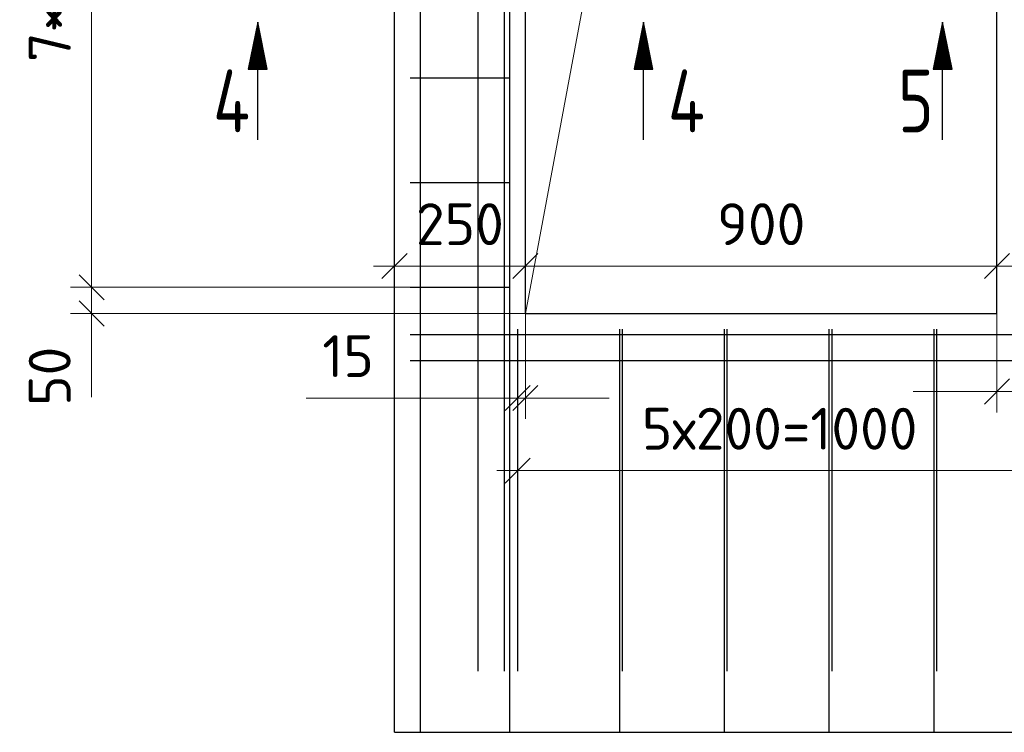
# Model space of a CAD drawing. Header units: millimetres. Extents: x -49773 to 2322955, y -3321 to 58485.
# Tile 521 of 580: x 2061521 to 2066219, y 19915 to 23318. Entities that reach past the tile are written whole.
import ezdxf

# ---------------------------------------------------------------- set-up
doc = ezdxf.new("R2010")
doc.units = ezdxf.units.MM
doc.header["$PDMODE"] = 65
doc.linetypes.add('______5', pattern=[1100, 800, -100, 100, -100])
for name, color, linetype, lineweight in [('Standard', 7, 'Continuous', 25), ('Арм.стержн. Арматура края', 96, 'Continuous', 35), ('Арм.стержн. вертикальными 1', 22, 'Continuous', 35), ('Арм.стержн. Доп. арматура', 180, 'Continuous', 35), ('Арм.стержн. Хомут', 240, 'Continuous', 35), ('СПДС_РАЗМЕРЫ', 152, 'Continuous', 25), ('Стена_ общее', 7, 'Continuous', 35)]:
    doc.layers.add(name, color=color, linetype=linetype, lineweight=lineweight)
doc.layers.add('Осевая линия_ общее', color=7, linetype='______5', lineweight=13, true_color=0xa0a0a0)
doc.styles.add('ISOCPEUR', font='txt')
doc.dimstyles.new('__________2', dxfattribs={"dimtxt": 250, "dimasz": 200, "dimexe": 0, "dimexo": 0, "dimgap": 100, "dimtad": 1, "dimdec": 0, "dimrnd": 1, "dimzin": 12, "dimdsep": 46, "dimtxsty": 'ISOCPEUR', "dimblk": 'ALL_ML_STRICH', "dimblk1": 'ALL_ML_STRICH', "dimblk2": 'ALL_ML_STRICH', "dimsah": 1, "dimcen": 0, "dimclrd": 7, "dimclre": 7, "dimclrt": 7, "dimadec": 0, "dimazin": 0, "dimtfac": 1, "dimtdec": 0, "dimtmove": 1, "dimatfit": 3, "dimfxl": 0, "dimtzin": 0, "dimlwd": 0, "dimlwe": 13, "dimarcsym": 0})

# ---------------------------------------------------------------- blocks, each defined once
blk = doc.blocks.new('ALL_ML_STRICH')
at = {"color": 0, "linetype": 'ByBlock', "lineweight": -2}
for p, q in [((0, -0.5), (0, 0.5)), ((-0.3, -0.3), (0.3, 0.3)), ((-1, 0), (0.5, 0))]:
    blk.add_line(p, q, dxfattribs=at)
blk = doc.blocks.new('*D985')
at = {"layer": 'Defpoints', "color": 0}
for p in [(2066184.3, 22141.5), (2063934.3, 21915), (2066184.3, 21915)]:
    blk.add_point(p, dxfattribs=at)
at = {"layer": 'СПДС_РАЗМЕРЫ', "color": 7, "lineweight": 13}
for p, q in [((2063934.3, 21915), (2063934.3, 22141.5)), ((2066184.3, 21915), (2066184.3, 22141.5))]:
    blk.add_line(p, q, dxfattribs=at)
at = {"layer": 'СПДС_РАЗМЕРЫ', "color": 7, "lineweight": 0}
blk.add_line((2064134.3, 22141.5), (2065984.3, 22141.5), dxfattribs=at)
at = {"layer": 'СПДС_РАЗМЕРЫ', "color": 7, "lineweight": 0, "xscale": 200, "yscale": 200, "zscale": 200, "rotation": 180}
blk.add_blockref('ALL_ML_STRICH', (2063934.3, 22141.5), dxfattribs=at)
at = {"layer": 'СПДС_РАЗМЕРЫ', "color": 7, "lineweight": 0, "xscale": 200, "yscale": 200, "zscale": 200}
blk.add_blockref('ALL_ML_STRICH', (2066184.3, 22141.5), dxfattribs=at)
at = {"layer": 'СПДС_РАЗМЕРЫ', "color": 7, "insert": (2065059.3, 22341.5), "char_height": 200, "attachment_point": 5, "style": 'ISOCPEUR'}
blk.add_mtext('900', dxfattribs=at)
blk = doc.blocks.new('*D986')
at = {"layer": 'Defpoints', "color": 0}
for p in [(2063934.3, 22141.5), (2063309.3, 21915), (2063934.3, 21915)]:
    blk.add_point(p, dxfattribs=at)
at = {"layer": 'СПДС_РАЗМЕРЫ', "color": 7, "lineweight": 13}
for p, q in [((2063309.3, 21915), (2063309.3, 22141.5)), ((2063934.3, 21915), (2063934.3, 22141.5))]:
    blk.add_line(p, q, dxfattribs=at)
at = {"layer": 'СПДС_РАЗМЕРЫ', "color": 7, "lineweight": 0}
blk.add_line((2063509.3, 22141.5), (2063734.3, 22141.5), dxfattribs=at)
at = {"layer": 'СПДС_РАЗМЕРЫ', "color": 7, "lineweight": 0, "xscale": 200, "yscale": 200, "zscale": 200, "rotation": 180}
blk.add_blockref('ALL_ML_STRICH', (2063309.3, 22141.5), dxfattribs=at)
at = {"layer": 'СПДС_РАЗМЕРЫ', "color": 7, "lineweight": 0, "xscale": 200, "yscale": 200, "zscale": 200}
blk.add_blockref('ALL_ML_STRICH', (2063934.3, 22141.5), dxfattribs=at)
at = {"layer": 'СПДС_РАЗМЕРЫ', "color": 7, "insert": (2063621.8, 22341.5), "char_height": 200, "attachment_point": 5, "style": 'ISOCPEUR'}
blk.add_mtext('250', dxfattribs=at)
blk = doc.blocks.new('*D987')
at = {"layer": 'Defpoints', "color": 0}
for p in [(2061864.4, 25540), (2063384.3, 25540), (2063009.3, 22040)]:
    blk.add_point(p, dxfattribs=at)
at = {"layer": 'СПДС_РАЗМЕРЫ', "color": 7, "lineweight": 13}
for p, q in [((2063384.3, 25540), (2061864.4, 25540)), ((2063009.3, 22040), (2061864.4, 22040))]:
    blk.add_line(p, q, dxfattribs=at)
at = {"layer": 'СПДС_РАЗМЕРЫ', "color": 7, "lineweight": 0}
blk.add_line((2061864.4, 22240), (2061864.4, 25340), dxfattribs=at)
at = {"layer": 'СПДС_РАЗМЕРЫ', "color": 7, "lineweight": 0, "xscale": 200, "yscale": 200, "zscale": 200}
for p, rotation in [((2061864.4, 25540), 90), ((2061864.4, 22040), 270)]:
    blk.add_blockref('ALL_ML_STRICH', p, dxfattribs=dict(at, rotation=rotation))
at = {"layer": 'СПДС_РАЗМЕРЫ', "color": 7, "insert": (2061664.4, 23790), "char_height": 200, "attachment_point": 5, "rotation": 90, "style": 'ISOCPEUR'}
blk.add_mtext('7*200=1400', dxfattribs=at)
blk = doc.blocks.new('*D989')
at = {"layer": 'Defpoints', "color": 0}
for p in [(2063384.3, 22040), (2061864.4, 21915), (2064309.3, 21915)]:
    blk.add_point(p, dxfattribs=at)
at = {"layer": 'СПДС_РАЗМЕРЫ', "color": 7, "lineweight": 0}
for p, q in [((2061864.4, 22240), (2061864.4, 22440)), ((2061864.4, 22040), (2061864.4, 21915)), ((2061864.4, 21715), (2061864.4, 21515))]:
    blk.add_line(p, q, dxfattribs=at)
at = {"layer": 'СПДС_РАЗМЕРЫ', "color": 7, "lineweight": 13}
for p, q in [((2063384.3, 22040), (2061864.4, 22040)), ((2064309.3, 21915), (2061864.4, 21915))]:
    blk.add_line(p, q, dxfattribs=at)
at = {"layer": 'СПДС_РАЗМЕРЫ', "color": 7, "lineweight": 0, "xscale": 200, "yscale": 200, "zscale": 200}
for p, rotation in [((2061864.4, 22040), 270), ((2061864.4, 21915), 90)]:
    blk.add_blockref('ALL_ML_STRICH', p, dxfattribs=dict(at, rotation=rotation))
at = {"layer": 'СПДС_РАЗМЕРЫ', "color": 7, "insert": (2061664.4, 21615), "char_height": 200, "attachment_point": 5, "rotation": 90, "style": 'ISOCPEUR'}
blk.add_mtext('50', dxfattribs=at)
blk = doc.blocks.new('*D990')
at = {"layer": 'Defpoints', "color": 0}
for p in [(2063897.6, 21840), (2066397.6, 21840), (2066397.6, 21164.7)]:
    blk.add_point(p, dxfattribs=at)
at = {"layer": 'СПДС_РАЗМЕРЫ', "color": 7, "lineweight": 13}
for p, q in [((2063897.6, 21840), (2063897.6, 21164.7)), ((2066397.6, 21840), (2066397.6, 21164.7))]:
    blk.add_line(p, q, dxfattribs=at)
at = {"layer": 'СПДС_РАЗМЕРЫ', "color": 7, "lineweight": 0}
blk.add_line((2064097.6, 21164.7), (2066197.6, 21164.7), dxfattribs=at)
at = {"layer": 'СПДС_РАЗМЕРЫ', "color": 7, "lineweight": 0, "xscale": 200, "yscale": 200, "zscale": 200, "rotation": 180}
blk.add_blockref('ALL_ML_STRICH', (2063897.6, 21164.7), dxfattribs=at)
at = {"layer": 'СПДС_РАЗМЕРЫ', "color": 7, "lineweight": 0, "xscale": 200, "yscale": 200, "zscale": 200}
blk.add_blockref('ALL_ML_STRICH', (2066397.6, 21164.7), dxfattribs=at)
at = {"layer": 'СПДС_РАЗМЕРЫ', "color": 7, "insert": (2065147.6, 21364.7), "char_height": 200, "attachment_point": 5, "style": 'ISOCPEUR'}
blk.add_mtext('5х200=1000', dxfattribs=at)
blk = doc.blocks.new('*D991')
at = {"layer": 'Defpoints', "color": 0}
for p in [(2066184.3, 21915), (2066397.6, 21840), (2066397.6, 21542.5)]:
    blk.add_point(p, dxfattribs=at)
at = {"layer": 'СПДС_РАЗМЕРЫ', "color": 7, "lineweight": 13}
for p, q in [((2066184.3, 21915), (2066184.3, 21542.5)), ((2066397.6, 21840), (2066397.6, 21542.5))]:
    blk.add_line(p, q, dxfattribs=at)
at = {"layer": 'СПДС_РАЗМЕРЫ', "color": 7, "lineweight": 0}
for p, q in [((2065984.3, 21542.5), (2065784.3, 21542.5)), ((2066184.3, 21542.5), (2066397.6, 21542.5)), ((2066597.6, 21542.5), (2066797.6, 21542.5))]:
    blk.add_line(p, q, dxfattribs=at)
at = {"layer": 'СПДС_РАЗМЕРЫ', "color": 7, "lineweight": 0, "xscale": 200, "yscale": 200, "zscale": 200}
blk.add_blockref('ALL_ML_STRICH', (2066184.3, 21542.5), dxfattribs=at)
at = {"layer": 'СПДС_РАЗМЕРЫ', "color": 7, "lineweight": 0, "xscale": 200, "yscale": 200, "zscale": 200, "rotation": 180}
blk.add_blockref('ALL_ML_STRICH', (2066397.6, 21542.5), dxfattribs=at)
at = {"layer": 'СПДС_РАЗМЕРЫ', "color": 7, "insert": (2066597.6, 21742.5), "char_height": 200, "attachment_point": 5, "style": 'ISOCPEUR'}
blk.add_mtext('85', dxfattribs=at)
blk = doc.blocks.new('*D992')
at = {"layer": 'Defpoints', "color": 0}
for p in [(2063934.3, 21915), (2063897.6, 21840), (2063934.3, 21511.4)]:
    blk.add_point(p, dxfattribs=at)
at = {"layer": 'СПДС_РАЗМЕРЫ', "color": 7, "lineweight": 13}
for p, q in [((2063934.3, 21915), (2063934.3, 21511.4)), ((2063897.6, 21840), (2063897.6, 21511.4))]:
    blk.add_line(p, q, dxfattribs=at)
at = {"layer": 'СПДС_РАЗМЕРЫ', "color": 7, "lineweight": 0}
for p, q in [((2063897.6, 21511.4), (2062888.1, 21511.4)), ((2063697.6, 21511.4), (2063497.6, 21511.4)), ((2063897.6, 21511.4), (2063934.3, 21511.4)), ((2064134.3, 21511.4), (2064334.3, 21511.4))]:
    blk.add_line(p, q, dxfattribs=at)
at = {"layer": 'СПДС_РАЗМЕРЫ', "color": 7, "lineweight": 0, "xscale": 200, "yscale": 200, "zscale": 200}
blk.add_blockref('ALL_ML_STRICH', (2063897.6, 21511.4), dxfattribs=at)
at = {"layer": 'СПДС_РАЗМЕРЫ', "color": 7, "lineweight": 0, "xscale": 200, "yscale": 200, "zscale": 200, "rotation": 180}
blk.add_blockref('ALL_ML_STRICH', (2063934.3, 21511.4), dxfattribs=at)
at = {"layer": 'СПДС_РАЗМЕРЫ', "color": 7, "insert": (2063088.1, 21711.4), "char_height": 200, "attachment_point": 5, "style": 'ISOCPEUR'}
blk.add_mtext('15', dxfattribs=at)

msp = doc.modelspace()

# ---------------------------------------------------------------- linework, layer by layer
for p, q in [((2063309.3, 19915), (2063309.3, 26165)), ((2063934.3, 21915), (2063934.3, 25665)), ((2066184.3, 21915), (2066184.3, 25665)), ((2063934.3, 21915), (2066184.3, 21915))]:
    msp.add_line(p, q)
at = {"layer": 'Standard', "color": 7, "linetype": 'Continuous', "lineweight": -3, "transparency": 33554687}
for p, q in [((2062614.5, 23083.9), (2062656.8, 23295.2)), ((2062617.2, 23086.2), (2062656.8, 23283.7)), ((2062620.2, 23088.4), (2062656.8, 23272.3)), ((2062622.9, 23090.7), (2062656.8, 23260.8)), ((2062656.8, 23295.2), (2062699.1, 23083.9)), ((2062656.8, 23283.7), (2062696.4, 23086.2)), ((2062656.8, 23272.3), (2062693.5, 23088.4)), ((2062656.8, 23260.8), (2062690.8, 23090.7)), ((2064455.1, 23083.9), (2064497.4, 23295.2)), ((2064457.8, 23086.2), (2064497.4, 23283.7)), ((2064460.8, 23088.4), (2064497.4, 23272.3)), ((2064463.5, 23090.7), (2064497.4, 23260.8)), ((2064497.4, 23295.2), (2064539.7, 23083.9)), ((2064497.4, 23283.7), (2064537, 23086.2)), ((2064497.4, 23272.3), (2064534.1, 23088.4)), ((2064497.4, 23260.8), (2064531.4, 23090.7)), ((2065882.8, 23083.9), (2065925.1, 23295.2)), ((2065885.5, 23086.2), (2065925.1, 23283.7)), ((2065888.4, 23088.4), (2065925.1, 23272.3)), ((2065891.1, 23090.7), (2065925.1, 23260.8)), ((2065925.1, 23295.2), (2065967.4, 23083.9)), ((2065925.1, 23283.7), (2065964.7, 23086.2)), ((2065925.1, 23272.3), (2065961.8, 23088.4)), ((2065925.1, 23260.8), (2065959.1, 23090.7)), ((2062625.6, 23092.9), (2062656.8, 23249.3)), ((2062628.3, 23095.2), (2062656.8, 23237.8)), ((2062631, 23097.4), (2062656.8, 23226.4)), ((2062633.9, 23099.7), (2062656.8, 23214.9)), ((2062656.8, 23249.3), (2062688.1, 23092.9)), ((2062656.8, 23237.8), (2062685.4, 23095.2)), ((2062656.8, 23226.4), (2062682.7, 23097.4)), ((2062656.8, 23214.9), (2062679.8, 23099.7)), ((2064466.2, 23092.9), (2064497.4, 23249.3)), ((2064468.9, 23095.2), (2064497.4, 23237.8)), ((2064471.6, 23097.4), (2064497.4, 23226.4)), ((2064474.5, 23099.7), (2064497.4, 23214.9)), ((2064497.4, 23249.3), (2064528.7, 23092.9)), ((2064497.4, 23237.8), (2064526, 23095.2)), ((2064497.4, 23226.4), (2064523.3, 23097.4)), ((2064497.4, 23214.9), (2064520.4, 23099.7)), ((2065893.8, 23092.9), (2065925.1, 23249.3)), ((2065896.5, 23095.2), (2065925.1, 23237.8)), ((2065899.2, 23097.4), (2065925.1, 23226.4)), ((2065902.1, 23099.7), (2065925.1, 23214.9)), ((2065925.1, 23249.3), (2065956.4, 23092.9)), ((2065925.1, 23237.8), (2065953.7, 23095.2)), ((2065925.1, 23226.4), (2065951, 23097.4)), ((2065925.1, 23214.9), (2065948, 23099.7)), ((2062636.6, 23101.9), (2062656.8, 23203.4)), ((2062639.3, 23104.2), (2062656.8, 23191.9)), ((2062642, 23106.4), (2062656.8, 23180.5)), ((2062644.7, 23108.7), (2062656.8, 23169)), ((2062656.8, 23203.4), (2062677.1, 23101.9)), ((2062656.8, 23191.9), (2062674.4, 23104.2)), ((2062656.8, 23180.5), (2062671.7, 23106.4)), ((2062656.8, 23169), (2062669, 23108.7)), ((2064477.2, 23101.9), (2064497.4, 23203.4)), ((2064479.9, 23104.2), (2064497.4, 23191.9)), ((2064482.6, 23106.4), (2064497.4, 23180.5)), ((2064485.3, 23108.7), (2064497.4, 23169)), ((2064497.4, 23203.4), (2064517.7, 23101.9)), ((2064497.4, 23191.9), (2064515, 23104.2)), ((2064497.4, 23180.5), (2064512.3, 23106.4)), ((2064497.4, 23169), (2064509.6, 23108.7)), ((2065904.8, 23101.9), (2065925.1, 23203.4)), ((2065907.5, 23104.2), (2065925.1, 23191.9)), ((2065910.2, 23106.4), (2065925.1, 23180.5)), ((2065912.9, 23108.7), (2065925.1, 23169)), ((2065925.1, 23203.4), (2065945.3, 23101.9)), ((2065925.1, 23191.9), (2065942.6, 23104.2)), ((2065925.1, 23180.5), (2065939.9, 23106.4)), ((2065925.1, 23169), (2065937.2, 23108.7)), ((2062647.6, 23110.9), (2062656.8, 23157.5)), ((2062650.3, 23113.2), (2062656.8, 23146)), ((2062653, 23115.4), (2062656.8, 23134.6)), ((2062660.7, 23115.4), (2062653, 23115.4)), ((2062655.7, 23117.7), (2062656.8, 23123.1)), ((2062658, 23117.7), (2062655.7, 23117.7)), ((2062656.8, 23157.5), (2062666.1, 23110.9)), ((2062656.8, 23146), (2062663.4, 23113.2)), ((2062656.8, 23134.6), (2062660.7, 23115.4)), ((2062656.8, 23123.1), (2062658, 23117.7)), ((2064488.2, 23110.9), (2064497.4, 23157.5)), ((2064490.9, 23113.2), (2064497.4, 23146)), ((2064493.6, 23115.4), (2064497.4, 23134.6)), ((2064501.3, 23115.4), (2064493.6, 23115.4)), ((2064496.3, 23117.7), (2064497.4, 23123.1)), ((2064498.6, 23117.7), (2064496.3, 23117.7)), ((2064497.4, 23157.5), (2064506.7, 23110.9)), ((2064497.4, 23146), (2064504, 23113.2)), ((2064497.4, 23134.6), (2064501.3, 23115.4)), ((2064497.4, 23123.1), (2064498.6, 23117.7)), ((2065915.9, 23110.9), (2065925.1, 23157.5)), ((2065918.6, 23113.2), (2065925.1, 23146)), ((2065921.3, 23115.4), (2065925.1, 23134.6)), ((2065928.9, 23115.4), (2065921.3, 23115.4)), ((2065924, 23117.7), (2065925.1, 23123.1)), ((2065926.2, 23117.7), (2065924, 23117.7)), ((2065925.1, 23157.5), (2065934.3, 23110.9)), ((2065925.1, 23146), (2065931.6, 23113.2)), ((2065925.1, 23134.6), (2065928.9, 23115.4)), ((2065925.1, 23123.1), (2065926.2, 23117.7)), ((2062699.1, 23083.9), (2062614.5, 23083.9)), ((2062696.4, 23086.2), (2062617.2, 23086.2)), ((2062693.5, 23088.4), (2062620.2, 23088.4)), ((2062690.8, 23090.7), (2062622.9, 23090.7)), ((2062688.1, 23092.9), (2062625.6, 23092.9)), ((2062685.4, 23095.2), (2062628.3, 23095.2)), ((2062682.7, 23097.4), (2062631, 23097.4)), ((2062679.8, 23099.7), (2062633.9, 23099.7)), ((2062677.1, 23101.9), (2062636.6, 23101.9)), ((2062674.4, 23104.2), (2062639.3, 23104.2)), ((2062671.7, 23106.4), (2062642, 23106.4)), ((2062669, 23108.7), (2062644.7, 23108.7)), ((2062666.1, 23110.9), (2062647.6, 23110.9)), ((2062663.4, 23113.2), (2062650.3, 23113.2)), ((2062656.8, 22744.2), (2062656.8, 23081.7)), ((2064539.7, 23083.9), (2064455.1, 23083.9)), ((2064537, 23086.2), (2064457.8, 23086.2)), ((2064534.1, 23088.4), (2064460.8, 23088.4)), ((2064531.4, 23090.7), (2064463.5, 23090.7)), ((2064528.7, 23092.9), (2064466.2, 23092.9)), ((2064526, 23095.2), (2064468.9, 23095.2)), ((2064523.3, 23097.4), (2064471.6, 23097.4)), ((2064520.4, 23099.7), (2064474.5, 23099.7)), ((2064517.7, 23101.9), (2064477.2, 23101.9)), ((2064515, 23104.2), (2064479.9, 23104.2)), ((2064512.3, 23106.4), (2064482.6, 23106.4)), ((2064509.6, 23108.7), (2064485.3, 23108.7)), ((2064506.7, 23110.9), (2064488.2, 23110.9)), ((2064504, 23113.2), (2064490.9, 23113.2)), ((2064497.4, 22744.2), (2064497.4, 23081.7)), ((2065967.4, 23083.9), (2065882.8, 23083.9)), ((2065964.7, 23086.2), (2065885.5, 23086.2)), ((2065961.8, 23088.4), (2065888.4, 23088.4)), ((2065959.1, 23090.7), (2065891.1, 23090.7)), ((2065956.4, 23092.9), (2065893.8, 23092.9)), ((2065953.7, 23095.2), (2065896.5, 23095.2)), ((2065951, 23097.4), (2065899.2, 23097.4)), ((2065948, 23099.7), (2065902.1, 23099.7)), ((2065945.3, 23101.9), (2065904.8, 23101.9)), ((2065942.6, 23104.2), (2065907.5, 23104.2)), ((2065939.9, 23106.4), (2065910.2, 23106.4)), ((2065937.2, 23108.7), (2065912.9, 23108.7)), ((2065934.3, 23110.9), (2065915.9, 23110.9)), ((2065931.6, 23113.2), (2065918.6, 23113.2)), ((2065925.1, 22744.2), (2065925.1, 23081.7))]:
    msp.add_line(p, q, dxfattribs=at)
for points in [[(2062656.8, 23081.7), (2062701.8, 23081.7), (2062656.8, 23306.7), (2062611.8, 23081.7), (2062656.8, 23081.7)], [(2064497.4, 23081.7), (2064542.4, 23081.7), (2064497.4, 23306.7), (2064452.4, 23081.7), (2064497.4, 23081.7)], [(2065925.1, 23081.7), (2065970.1, 23081.7), (2065925.1, 23306.7), (2065880.1, 23081.7), (2065925.1, 23081.7)]]:
    msp.add_lwpolyline(points, dxfattribs=at)
at = {"layer": 'Арм.стержн. Арматура края', "color": 4, "linetype": 'Continuous', "lineweight": 25, "transparency": 33554687}
for p, q in [((2063897.6, 20206.7), (2063897.6, 21840)), ((2064397.6, 20206.7), (2064397.6, 21840)), ((2064897.6, 20206.7), (2064897.6, 21840)), ((2065397.6, 20206.7), (2065397.6, 21840)), ((2065897.6, 20206.7), (2065897.6, 21840))]:
    msp.add_line(p, q, dxfattribs=at)
at = {"layer": 'Арм.стержн. вертикальными 1', "color": 4, "linetype": 'Continuous', "lineweight": 25, "transparency": 33554687}
for p, q in [((2063434.3, 19915), (2063434.3, 26277.5)), ((2063859.3, 19915), (2063859.3, 26277.5)), ((2064384.3, 19915), (2064384.3, 21840)), ((2064884.3, 19915), (2064884.3, 21840)), ((2065384.3, 19915), (2065384.3, 21840)), ((2065884.3, 19915), (2065884.3, 21840))]:
    msp.add_line(p, q, dxfattribs=at)
at = {"layer": 'Арм.стержн. Доп. арматура', "color": 211, "linetype": 'Continuous', "lineweight": 25, "true_color": 0xff54ff, "transparency": 33554687}
for p, q in [((2063709.3, 20206.7), (2063709.3, 26277.5)), ((2063834.3, 20206.7), (2063834.3, 26277.5)), ((2063384.3, 21815), (2067759.3, 21815)), ((2063384.3, 21690), (2067759.3, 21690))]:
    msp.add_line(p, q, dxfattribs=at)
at = {"layer": 'Арм.стержн. Хомут', "color": 40, "linetype": 'Continuous', "lineweight": 25, "transparency": 33554687}
for p, q in [((2063384.3, 23040), (2063859.3, 23040)), ((2063384.3, 22540), (2063859.3, 22540)), ((2063384.3, 22040), (2063859.3, 22040))]:
    msp.add_line(p, q, dxfattribs=at)
at = {"layer": 'Осевая линия_ общее', "color": 7, "linetype": 'Continuous', "lineweight": 13, "transparency": 33554687}
msp.add_lwpolyline([(2063934.3, 21915), (2064523.5, 25075.8), (2066184.3, 25665)], dxfattribs=at)
at = {"layer": 'Стена_ общее', "color": 7, "linetype": 'Continuous', "lineweight": 25, "transparency": 33554687}
msp.add_line((2063309.3, 19915), (2077759.3, 19915), dxfattribs=at)

# ---------------------------------------------------------------- texts
at = {"layer": 'Standard', "color": 7, "linetype": 'Continuous', "lineweight": 25, "transparency": 33554687, "char_height": 300, "width": 326.407, "attachment_point": 7, "style": 'ISOCPEUR'}
for s, insert in [('{\\W0.7800;4}', (2062443.9, 22779.8)), ('{\\W0.7800;4}', (2064614.2, 22779.8)), ('{\\W0.7800;5}', (2065712.2, 22779.8))]:
    msp.add_mtext(s, dxfattribs=dict(at, insert=insert))

# ---------------------------------------------------------------- dimensions: what is measured, and where the dimension line sits
at = {"layer": 'СПДС_РАЗМЕРЫ'}
dim = msp.add_linear_dim(base=(2061864.4, 25540), p1=(2063009.3, 22040), p2=(2063384.3, 25540), angle=90, text='7*200=1400', dimstyle='__________2', override={"dimtxt": 200, "dimlfac": 0.4}, dxfattribs=at)
dim.commit()
dim.dimension.update_dxf_attribs({"geometry": '*D987', "text_midpoint": (2061664.4, 23790)})
for base, p1, p2, picture, middle in [((2063934.3, 22141.5), (2063309.3, 21915), (2063934.3, 21915), '*D986', (2063621.8, 22341.5)), ((2066184.3, 22141.5), (2063934.3, 21915), (2066184.3, 21915), '*D985', (2065059.3, 22341.5))]:
    dim = msp.add_linear_dim(base=base, p1=p1, p2=p2, dimstyle='__________2', override={"dimtxt": 200, "dimlfac": 0.4}, dxfattribs=at)
    dim.commit()
    dim.dimension.update_dxf_attribs({"geometry": picture, "text_midpoint": middle})
for base, p1, p2, angle, picture, middle in [((2061864.4, 21915), (2063384.3, 22040), (2064309.3, 21915), 270, '*D989', (2061864.4, 21615)), ((2063934.3, 21511.4), (2063897.6, 21840), (2063934.3, 21915), 180, '*D992', (2063088.1, 21392.6))]:
    dim = msp.add_linear_dim(base=base, p1=p1, p2=p2, angle=angle, dimstyle='__________2', override={"dimtxt": 200, "dimlfac": 0.4}, dxfattribs=at)
    dim.commit()
    dim.dimension.update_dxf_attribs({"geometry": picture, "text_midpoint": middle, "dimtype": 160})
dim = msp.add_linear_dim(base=(2066397.6, 21542.5), p1=(2066184.3, 21915), p2=(2066397.6, 21840), dimstyle='__________2', override={"dimtxt": 200, "dimlfac": 0.4}, dxfattribs=at)
dim.commit()
dim.dimension.update_dxf_attribs({"geometry": '*D991', "text_midpoint": (2066597.6, 21542.5), "dimtype": 160})
dim = msp.add_linear_dim(base=(2066397.6, 21164.7), p1=(2063897.6, 21840), p2=(2066397.6, 21840), text='5х200=1000', dimstyle='__________2', override={"dimtxt": 200, "dimlfac": 0.4}, dxfattribs=at)
dim.commit()
dim.dimension.update_dxf_attribs({"geometry": '*D990', "text_midpoint": (2065147.6, 21364.7)})

doc.saveas('drawing.dxf')
